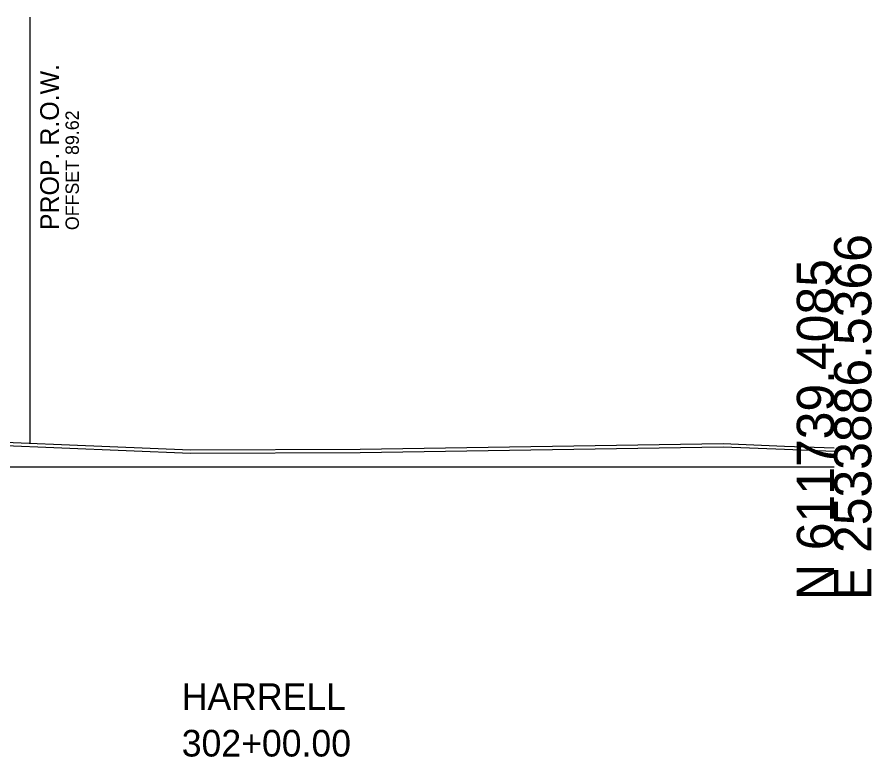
# Model space of a CAD drawing. Extents: x -192 to 2669, y -25 to 8040.
# Drawn here: x 238.6 to 302.8, y 1478.2 to 1533.8 of the extents above; entities that cross this region are included whole.
import ezdxf

# ---------------------------------------------------------------- set-up
doc = ezdxf.new("R2010")
doc.units = 0
for name, color, linetype in [('DESIGN - ROW - Right-of-Way and Easement Labels', 7, 'Continuous'), ('DESIGN - ROW - Right-of-Way Linework', 7, 'Continuous'), ('DESIGN - SHEET - Light Grid', 7, 'Continuous'), ('DESIGN - TYPICAL - Warning Text', 7, 'Continuous'), ('SURVEY - GROUND - Bottom of Topsoil Layer', 7, 'Continuous'), ('SURVEY - GROUND - Top of Ground', 7, 'Continuous')]:
    doc.layers.add(name, color=color, linetype=linetype)

msp = doc.modelspace()

# ---------------------------------------------------------------- linework, layer by layer
at = {"layer": 'DESIGN - ROW - Right-of-Way Linework'}
msp.add_line((239.623, 1501.783), (239.623, 1533.783), dxfattribs=at)
at = {"layer": 'DESIGN - SHEET - Light Grid'}
msp.add_line((150, 1500), (300, 1500), dxfattribs=at)
at = {"layer": 'SURVEY - GROUND - Bottom of Topsoil Layer'}
for p, q in [((229.836, 1501.946), (251.652, 1501.026)), ((264.414, 1501.083), (291.658, 1501.516)), ((291.658, 1501.516), (296.263, 1501.321)), ((296.263, 1501.321), (300, 1501.193)), ((251.652, 1501.026), (264.414, 1501.083))]:
    msp.add_line(p, q, dxfattribs=at)
at = {"layer": 'SURVEY - GROUND - Top of Ground'}
msp.add_lwpolyline([(229.836, 1502.196), (251.652, 1501.276), (264.414, 1501.333), (291.658, 1501.766), (296.263, 1501.571), (300, 1501.443)], dxfattribs=at)

# ---------------------------------------------------------------- texts
at = {"layer": 'DESIGN - ROW - Right-of-Way and Easement Labels'}
for s, height, p in [('PROP. R.O.W.', 1.4, (241.773, 1517.783)), ('OFFSET 89.62', 1, (243.273, 1517.783))]:
    msp.add_text(s, height=height, rotation=90, dxfattribs=at).set_placement(p)
at = {"layer": 'DESIGN - SHEET - Light Grid'}
for s, p in [('E 2533886.5366', (302.8, 1490)), ('N 611739.4085', (300, 1490))]:
    msp.add_text(s, height=2.8, rotation=90, dxfattribs=at).set_placement(p)
at = {"layer": 'DESIGN - TYPICAL - Warning Text'}
for s, p in [('HARRELL', (251, 1481.75)), ('302+00.00', (251, 1478.25))]:
    msp.add_text(s, height=2, dxfattribs=at).set_placement(p)

doc.saveas('drawing.dxf')
